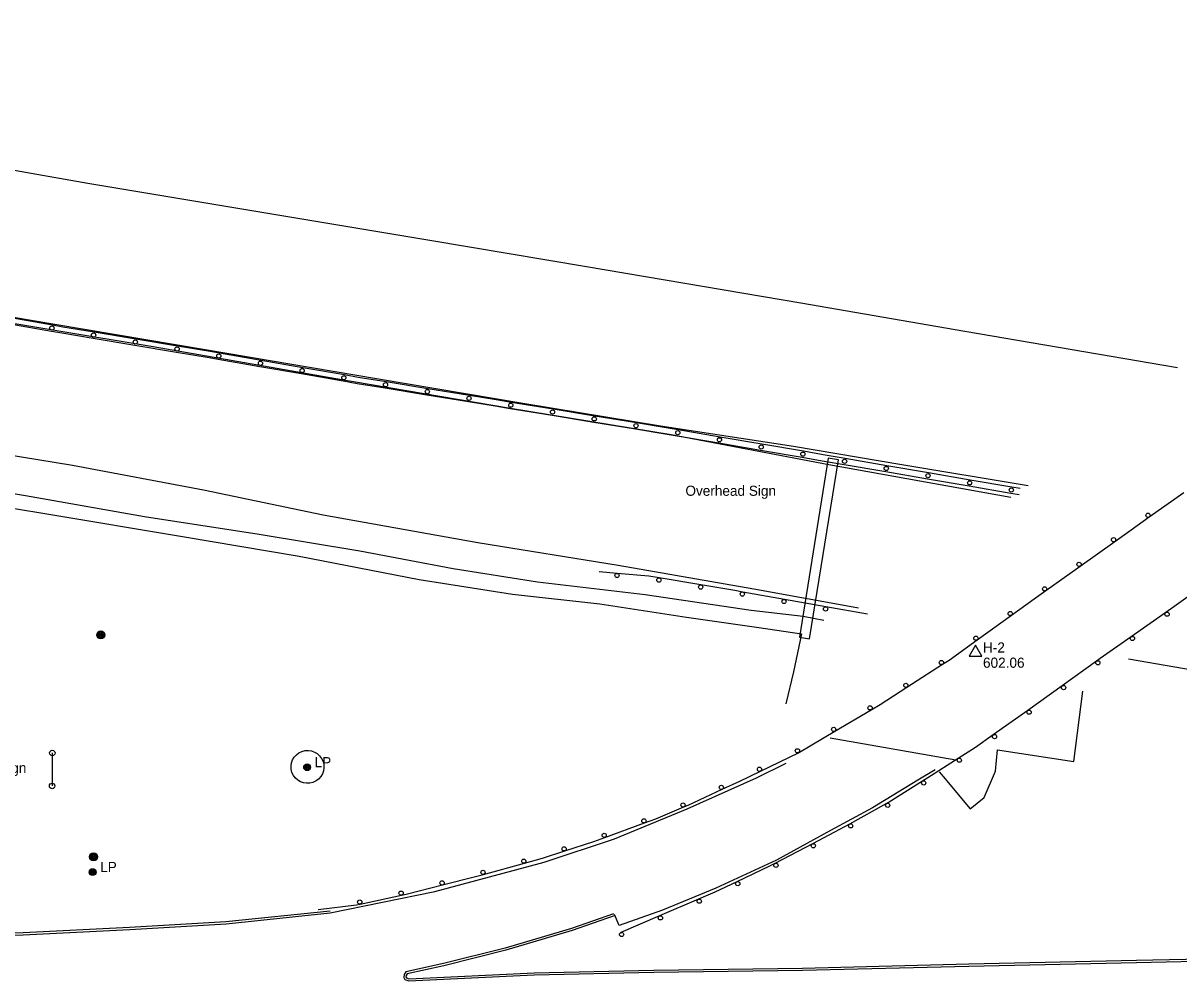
# Model space of a CAD drawing. Extents: x 2402803 to 2427059, y 6985292 to 6997652.
# Drawn here: x 2405560 to 2406106, y 6991343 to 6991796 of the extents above; entities that cross this region are included whole.
import ezdxf

# ---------------------------------------------------------------- set-up
doc = ezdxf.new("R2010")
doc.units = 0
for name, color, linetype in [('p_control ground ctrl', 7, 'Continuous'), ('p_drainage conc drain', 7, 'Continuous'), ('p_drainage riprap', 7, 'Continuous'), ('p_road - paved curb', 7, 'Continuous'), ('p_road bridge end', 7, 'Continuous'), ('p_road conc barrier', 7, 'Continuous'), ('p_road guard rails', 7, 'Continuous'), ('p_structure general', 7, 'Continuous'), ('p_structure sign', 7, 'Continuous'), ('p_structure slab', 7, 'Continuous'), ('p_utility manhole', 7, 'Continuous'), ('V7 LEVEL 31', 7, 'Continuous')]:
    doc.layers.add(name, color=color, linetype=linetype)

msp = doc.modelspace()

# ---------------------------------------------------------------- linework, layer by layer
at = {"layer": 'p_control ground ctrl'}
for p, q in [((2406009.72, 6991501.69), (2406006.72, 6991496.49)), ((2406012.72, 6991496.49), (2406009.72, 6991501.69)), ((2406009.72, 6991498.21), (2406009.72, 6991498.25)), ((2406006.72, 6991496.49), (2406012.72, 6991496.49))]:
    msp.add_line(p, q, dxfattribs=at)
at = {"layer": 'p_drainage conc drain'}
for points in [[(2405196.74, 6991630.65), (2405234.53, 6991624.7), (2405274.95, 6991618.31), (2405322.75, 6991612.33), (2405365.04, 6991605.13), (2405410.11, 6991597.72), (2405464.74, 6991588.95), (2405511.23, 6991580.64), (2405560.68, 6991572.35), (2405616.95, 6991562.5), (2405671.18, 6991554.08), (2405718.65, 6991546.25), (2405762.87, 6991537.97), (2405802.62, 6991531.64), (2405853.52, 6991525.63), (2405903.66, 6991518.27), (2405928.19, 6991515.4), (2405938.03, 6991513.47)], [(2405198.16, 6991625.27), (2405231.79, 6991619.5), (2405277.15, 6991612.59), (2405328.62, 6991605.54), (2405362.81, 6991599.25), (2405420.36, 6991589.49), (2405473.75, 6991580.24), (2405520.07, 6991572.19), (2405571.61, 6991563.67), (2405633.92, 6991553.14), (2405690, 6991543.83), (2405746.78, 6991532.65), (2405790.94, 6991525.82), (2405832.09, 6991521.25), (2405873.19, 6991514.87), (2405907.32, 6991510.1), (2405927.53, 6991507.02)]]:
    msp.add_lwpolyline(points, dxfattribs=at)
at = {"layer": 'p_drainage riprap'}
for points in [[(2405927.48, 6991507.03), (2405923.76, 6991489.05), (2405920.1, 6991473.91)], [(2405992.5, 6991441.83), (2405994.47, 6991439.66), (2406007.28, 6991424.35), (2406013.81, 6991429.76), (2406019.17, 6991442.19), (2406020.09, 6991452.21), (2406056.27, 6991446.65), (2406060.55, 6991479.94)]]:
    msp.add_lwpolyline(points, dxfattribs=at)
at = {"layer": 'p_road - paved curb'}
for points in [[(2405201.05, 6991795.69), (2405272.3, 6991779.87), (2405353.66, 6991762.26), (2405416.9, 6991749.54), (2405479.16, 6991738.38), (2405531.94, 6991730.25), (2405590.12, 6991720.08), (2405664.85, 6991707.63), (2405751.71, 6991693.13), (2405825.89, 6991680.64), (2405927.18, 6991663.42), (2406004.72, 6991650.16), (2406105.18, 6991632.85)], [(2405195.88, 6991717.84), (2405287.5, 6991702.1), (2405382.7, 6991686.04), (2405480.75, 6991669.59), (2405560.51, 6991655.84), (2405645.53, 6991641.4), (2405726.6, 6991627.66), (2405796.77, 6991615.9), (2405860.85, 6991605.42), (2405923.69, 6991595.71), (2405974.95, 6991587.12), (2406034.59, 6991577.19)], [(2405196.53, 6991714.46), (2405277.67, 6991700.33), (2405360.82, 6991686.44), (2405447.76, 6991671.83), (2405527.87, 6991658.35), (2405621.06, 6991642.78), (2405707.42, 6991627.69), (2405789.87, 6991613.71), (2405865.94, 6991601.19), (2405940.45, 6991587.13), (2406026.43, 6991571.6)], [(2405198.8, 6991647.86), (2405267.77, 6991637.4), (2405340.58, 6991626.19), (2405418.73, 6991613.6), (2405511.33, 6991598.5), (2405582.86, 6991586.8), (2405644.78, 6991575.13), (2405701.35, 6991563.35), (2405774.54, 6991550.22), (2405840.83, 6991539.44), (2405904.89, 6991528.32), (2405953.56, 6991519.52), (2405954.47, 6991519.35)], [(2406082.13, 6991495.3), (2406139.64, 6991485.35), (2406211.14, 6991473.7), (2406280.41, 6991461.58), (2406357.28, 6991448.56)], [(2405704.71, 6991375.2), (2405754.22, 6991385.32), (2405805.84, 6991399.2), (2405839.07, 6991410.09), (2405873.39, 6991424.27), (2405906.23, 6991438.94), (2405920.24, 6991445.92)], [(2405990.59, 6991442.81), (2405982.55, 6991437.86), (2405961.08, 6991424.86), (2405941.23, 6991414.07), (2405915.62, 6991400.1), (2405887, 6991386.89), (2405861.76, 6991376.47), (2405841.22, 6991369.13), (2405839.15, 6991374.4)], [(2405195.42, 6991361.37), (2405225.86, 6991361.65), (2405286.95, 6991362.03), (2405361.95, 6991362.94), (2405427.82, 6991363.29), (2405502.93, 6991363.73), (2405559.49, 6991365.86), (2405609.85, 6991368.33), (2405655.38, 6991371.04), (2405704.61, 6991376.19)], [(2405195.43, 6991360.37), (2405225.87, 6991360.65), (2405286.96, 6991361.03), (2405361.96, 6991361.94), (2405427.83, 6991362.29), (2405502.95, 6991362.73), (2405559.53, 6991364.86), (2405609.9, 6991367.33), (2405655.46, 6991370.04), (2405704.71, 6991375.2)], [(2405838.67, 6991374.64), (2405818.7, 6991367.82), (2405787.46, 6991358.42), (2405758.22, 6991351.16), (2405740.42, 6991347.22), (2405739.65, 6991346.01), (2405739.42, 6991344.67), (2405740.04, 6991343.65), (2405741.92, 6991343.02), (2405801.08, 6991345.86), (2405857.73, 6991347.1), (2405927.95, 6991348.06), (2406006.59, 6991350.05), (2406085.79, 6991351.75), (2406156.03, 6991353.25), (2406235.02, 6991354.7), (2406302.26, 6991356.34), (2406356.45, 6991357.11)], [(2405838.99, 6991373.69), (2405819.01, 6991366.87), (2405787.72, 6991357.46), (2405758.45, 6991350.19), (2405741.04, 6991346.33), (2405740.6, 6991345.64), (2405740.47, 6991344.87), (2405740.7, 6991344.48), (2405742.06, 6991344.03), (2405801.05, 6991346.86), (2405857.71, 6991348.1), (2405927.93, 6991349.06), (2406006.57, 6991351.05), (2406085.77, 6991352.75), (2406156.01, 6991354.25), (2406235, 6991355.7), (2406302.24, 6991357.34), (2406356.44, 6991358.11)]]:
    msp.add_lwpolyline(points, dxfattribs=at)
at = {"layer": 'p_road bridge end'}
msp.add_lwpolyline([(2406000.42, 6991447.32), (2405941.1, 6991457.81)], dxfattribs=at)
at = {"layer": 'p_road conc barrier'}
for p, q in [((2405553.69, 6991656.54), (2405573.39, 6991653.07)), ((2405553.17, 6991653.58), (2405572.87, 6991650.12)), ((2405592.59, 6991646.78), (2405612.31, 6991643.49)), ((2405593.08, 6991649.74), (2405612.81, 6991646.45)), ((2405612.81, 6991646.45), (2405632.53, 6991643.16)), ((2405612.31, 6991643.49), (2405632.04, 6991640.2)), ((2405651.76, 6991636.87), (2405671.47, 6991633.44)), ((2405652.28, 6991639.83), (2405671.98, 6991636.4)), ((2405671.98, 6991636.4), (2405691.68, 6991632.97)), ((2405671.47, 6991633.44), (2405691.17, 6991630.01)), ((2405691.17, 6991630.01), (2405710.87, 6991626.58)), ((2405691.68, 6991632.97), (2405711.39, 6991629.54)), ((2405731.08, 6991626.25), (2405750.82, 6991623.03)), ((2405730.6, 6991623.29), (2405750.34, 6991620.07)), ((2405750.34, 6991620.07), (2405770.08, 6991616.85)), ((2405750.82, 6991623.03), (2405770.56, 6991619.81)), ((2405789.81, 6991613.62), (2405809.55, 6991610.39)), ((2405790.3, 6991616.58), (2405810.03, 6991613.35)), ((2405810.03, 6991613.35), (2405829.77, 6991610.12)), ((2405809.55, 6991610.39), (2405829.28, 6991607.16)), ((2405829.77, 6991610.12), (2405849.5, 6991606.88)), ((2405829.28, 6991607.16), (2405849.02, 6991603.92)), ((2405869.25, 6991603.59), (2405888.96, 6991600.21)), ((2405868.74, 6991600.64), (2405888.45, 6991597.26)), ((2405888.45, 6991597.26), (2405908.16, 6991593.88)), ((2405888.96, 6991600.21), (2405908.67, 6991596.83)), ((2405908.67, 6991596.83), (2405928.38, 6991593.46)), ((2405908.16, 6991593.88), (2405927.87, 6991590.5)), ((2405947.58, 6991587.11), (2405967.29, 6991583.72)), ((2405948.09, 6991590.07), (2405967.8, 6991586.67)), ((2405967.8, 6991586.67), (2405987.51, 6991583.28)), ((2405967.29, 6991583.72), (2405987, 6991580.32)), ((2405987, 6991580.32), (2406006.71, 6991576.93)), ((2405987.51, 6991583.28), (2406007.22, 6991579.89)), ((2406007.22, 6991579.89), (2406026.93, 6991576.49)), ((2406006.71, 6991576.93), (2406026.42, 6991573.54)), ((2406026.93, 6991576.49), (2406030.85, 6991575.82)), ((2406026.42, 6991573.54), (2406030.34, 6991572.86))]:
    msp.add_line(p, q, dxfattribs=at)
for points in [[(2405573.39, 6991653.07), (2405578.28, 6991652.21), (2405593.08, 6991649.74)], [(2405572.87, 6991650.12), (2405577.77, 6991649.25), (2405592.59, 6991646.78)], [(2405632.04, 6991640.2), (2405647.41, 6991637.63), (2405651.76, 6991636.87)], [(2405632.53, 6991643.16), (2405647.91, 6991640.59), (2405652.28, 6991639.83)], [(2405711.39, 6991629.54), (2405717.98, 6991628.39), (2405731.08, 6991626.25)], [(2405710.87, 6991626.58), (2405717.48, 6991625.43), (2405730.6, 6991623.29)], [(2405770.56, 6991619.81), (2405783.18, 6991617.75), (2405790.3, 6991616.58)], [(2405770.08, 6991616.85), (2405782.7, 6991614.79), (2405789.81, 6991613.62)], [(2405849.02, 6991603.92), (2405862.13, 6991601.77), (2405868.74, 6991600.64)], [(2405849.5, 6991606.88), (2405862.63, 6991604.73), (2405869.25, 6991603.59)], [(2405928.38, 6991593.46), (2405937.8, 6991591.84), (2405948.09, 6991590.07)], [(2405927.87, 6991590.5), (2405937.29, 6991588.88), (2405947.58, 6991587.11)]]:
    msp.add_lwpolyline(points, dxfattribs=at)
for centre in [(2405573.13, 6991651.59), (2405592.83, 6991648.26), (2405612.56, 6991644.97), (2405632.29, 6991641.68), (2405652.02, 6991638.35), (2405671.72, 6991634.92), (2405691.43, 6991631.49), (2405711.13, 6991628.06), (2405730.84, 6991624.77), (2405750.58, 6991621.55), (2405770.32, 6991618.33), (2405790.06, 6991615.1), (2405809.79, 6991611.87), (2405829.52, 6991608.64), (2405849.26, 6991605.4), (2405869, 6991602.12), (2405888.71, 6991598.74), (2405908.42, 6991595.36), (2405928.13, 6991591.98), (2405947.84, 6991588.59), (2405967.55, 6991585.2), (2405987.26, 6991581.8), (2406006.97, 6991578.41), (2406026.68, 6991575.02)]:
    msp.add_circle(centre, 1, dxfattribs=at)
at = {"layer": 'p_road guard rails'}
for p, q in [((2406091.87, 6991562.28), (2406108.16, 6991573.87)), ((2406059.28, 6991539.09), (2406075.57, 6991550.69)), ((2405840.37, 6991535.63), (2405831.77, 6991536.42)), ((2406042.99, 6991527.49), (2406059.28, 6991539.09)), ((2405879.95, 6991530.14), (2405860.23, 6991533.44)), ((2405919.37, 6991523.31), (2405899.67, 6991526.81)), ((2405939.06, 6991519.82), (2405919.37, 6991523.31)), ((2405958.75, 6991516.32), (2405939.06, 6991519.82)), ((2406010.51, 6991504.17), (2406026.74, 6991515.84)), ((2406099.71, 6991517.15), (2406083.35, 6991505.67)), ((2405977.34, 6991481.85), (2405994.17, 6991492.65)), ((2406066.99, 6991494.16), (2406050.78, 6991482.46)), ((2405943.22, 6991461.01), (2405960.42, 6991471.2)), ((2406034.51, 6991470.82), (2406018.16, 6991459.31)), ((2405908.05, 6991442.13), (2405925.99, 6991450.87)), ((2405967.74, 6991426.85), (2405950.24, 6991417.16)), ((2405834.54, 6991410.86), (2405853.32, 6991417.71)), ((2405932.62, 6991407.74), (2405914.92, 6991398.51)), ((2405777.18, 6991393.34), (2405796.47, 6991398.64)), ((2405718.86, 6991379.32), (2405738.41, 6991383.52)), ((2405878.73, 6991381.6), (2405860.39, 6991373.73)), ((2405860.39, 6991373.73), (2405842.05, 6991365.86)), ((2405842.05, 6991365.86), (2405841.84, 6991365.77))]:
    msp.add_line(p, q, dxfattribs=at)
for points in [[(2406075.57, 6991550.69), (2406083.32, 6991556.2), (2406091.87, 6991562.28)], [(2405860.23, 6991533.44), (2405855.25, 6991534.27), (2405840.37, 6991535.63)], [(2405899.67, 6991526.81), (2405895.99, 6991527.46), (2405879.95, 6991530.14)], [(2406026.74, 6991515.84), (2406037.49, 6991523.58), (2406042.99, 6991527.49)], [(2406116.03, 6991528.71), (2406103.56, 6991519.85), (2406099.71, 6991517.15)], [(2405994.17, 6991492.65), (2405997.21, 6991494.6), (2406010.51, 6991504.17)], [(2406083.35, 6991505.67), (2406068.72, 6991495.41), (2406066.99, 6991494.16)], [(2405960.42, 6991471.2), (2405964.68, 6991473.72), (2405977.34, 6991481.85)], [(2406050.78, 6991482.46), (2406039.59, 6991474.39), (2406034.51, 6991470.82)], [(2405925.99, 6991450.87), (2405926.49, 6991451.11), (2405943.22, 6991461.01)], [(2406018.16, 6991459.31), (2406009.71, 6991453.37), (2406001.57, 6991448.16)], [(2406001.57, 6991448.16), (2405987.18, 6991438.97), (2405984.71, 6991437.42)], [(2405890.01, 6991433.56), (2405898.31, 6991437.39), (2405908.05, 6991442.13)], [(2405871.83, 6991425.25), (2405873.93, 6991426.14), (2405890.01, 6991433.56)], [(2405984.71, 6991437.42), (2405969, 6991427.55), (2405967.74, 6991426.85)], [(2405853.32, 6991417.71), (2405858.64, 6991419.65), (2405871.83, 6991425.25)], [(2405950.24, 6991417.16), (2405943.15, 6991413.23), (2405932.62, 6991407.74)], [(2405815.6, 6991404.46), (2405829.33, 6991408.96), (2405834.54, 6991410.86)], [(2405796.47, 6991398.64), (2405804.99, 6991400.98), (2405815.6, 6991404.46)], [(2405914.92, 6991398.51), (2405912.38, 6991397.19), (2405896.91, 6991389.86)], [(2405757.82, 6991388.35), (2405773.38, 6991392.3), (2405777.18, 6991393.34)], [(2405896.91, 6991389.86), (2405886.46, 6991384.91), (2405878.73, 6991381.6)], [(2405738.41, 6991383.52), (2405740.65, 6991384), (2405757.82, 6991388.35)], [(2405699.04, 6991376.7), (2405717.15, 6991378.95), (2405718.86, 6991379.32)]]:
    msp.add_lwpolyline(points, dxfattribs=at)
for centre in [(2406091.29, 6991563.09), (2406074.99, 6991551.5), (2406058.7, 6991539.9), (2405840.28, 6991534.64), (2405860.06, 6991532.45), (2405879.79, 6991529.15), (2405899.5, 6991525.82), (2406042.41, 6991528.31), (2405919.19, 6991522.33), (2405938.88, 6991518.83), (2406026.15, 6991516.65), (2406100.29, 6991516.33), (2406009.92, 6991504.98), (2406083.92, 6991504.85), (2405993.63, 6991493.49), (2406067.58, 6991493.35), (2405976.8, 6991482.69), (2406051.36, 6991481.65), (2405959.91, 6991472.06), (2406035.09, 6991470), (2405942.71, 6991461.87), (2406018.73, 6991458.49), (2405925.55, 6991451.77), (2405907.62, 6991443.03), (2406002.1, 6991447.32), (2405889.6, 6991434.47), (2405985.24, 6991436.57), (2405871.44, 6991426.17), (2405968.22, 6991425.98), (2405852.98, 6991418.65), (2405950.73, 6991416.28), (2405834.2, 6991411.8), (2405815.28, 6991405.41), (2405933.09, 6991406.86), (2405796.2, 6991399.6), (2405776.92, 6991394.31), (2405915.38, 6991397.63), (2405757.57, 6991389.32), (2405897.34, 6991388.96), (2405738.2, 6991384.5), (2405718.65, 6991380.3), (2405879.13, 6991380.68), (2405860.78, 6991372.81), (2405842.44, 6991364.94)]:
    msp.add_circle(centre, 1, dxfattribs=at)
at = {"layer": 'p_structure general'}
msp.add_lwpolyline([(2405940.12, 6991590.06), (2405926.46, 6991505.45), (2405931.31, 6991504.67), (2405944.97, 6991589.28)], close=True, dxfattribs=at)
at = {"layer": 'p_structure sign'}
msp.add_line((2405573.32, 6991450.75), (2405573.22, 6991435.17), dxfattribs=at)
for centre in [(2405573.33, 6991450.74), (2405573.23, 6991435.16)]:
    msp.add_circle(centre, 1.3, dxfattribs=at)
at = {"layer": 'p_structure slab'}
msp.add_ellipse((2405693.95, 6991444.17), major_axis=(7.34, 2.6), ratio=0.999287, dxfattribs=at)
at = {"layer": 'p_utility manhole'}
for centre, radius in [((2405596.24, 6991506.52), 1.9), ((2405596.24, 6991506.52), 1.44), ((2405596.24, 6991506.52), 0.973), ((2405596.24, 6991506.52), 0.539), ((2405596.24, 6991506.52), 0.192), ((2405693.75, 6991443.99), 1.6), ((2405693.75, 6991443.99), 1.3), ((2405693.75, 6991443.99), 1), ((2405693.75, 6991443.99), 0.539), ((2405693.75, 6991443.99), 0.192), ((2405592.81, 6991401.65), 1.9), ((2405592.81, 6991401.65), 1.44), ((2405592.81, 6991401.65), 0.973), ((2405592.81, 6991401.65), 0.539), ((2405592.81, 6991401.65), 0.192), ((2405592.38, 6991394.44), 1.6), ((2405592.38, 6991394.44), 1.3), ((2405592.38, 6991394.44), 1), ((2405592.38, 6991394.44), 0.539), ((2405592.38, 6991394.44), 0.192)]:
    msp.add_circle(centre, radius, dxfattribs=at)

# ---------------------------------------------------------------- texts
at = {"layer": 'p_control ground ctrl'}
msp.add_text('  H-2', height=4.8, dxfattribs=at).set_placement((2406009.72, 6991498.21))
at = {"layer": 'p_structure general'}
msp.add_text('Overhead Sign', height=4.8, dxfattribs=at).set_placement((2405872.61, 6991572.28))
at = {"layer": 'p_structure sign'}
msp.add_text('Sign', height=4.8, dxfattribs=at).set_placement((2405548.2, 6991441.26))
at = {"layer": 'p_utility manhole'}
for p in [(2405693.75, 6991443.99), (2405592.38, 6991394.44)]:
    msp.add_text('  LP', height=4.8, dxfattribs=at).set_placement(p)
at = {"layer": 'V7 LEVEL 31'}
msp.add_text('  602.06', height=4.8, dxfattribs=at).set_placement((2406009.72, 6991491.01))

doc.saveas('drawing.dxf')
